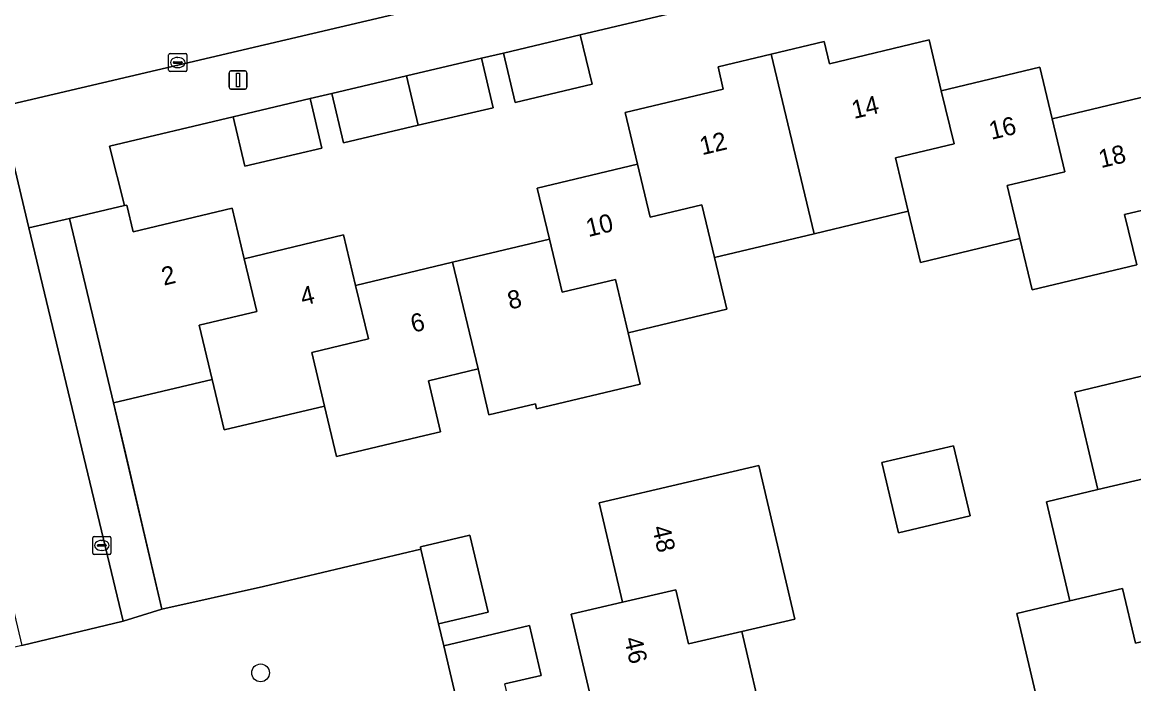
# Model space of a CAD drawing. Extents: x 158031 to 159244, y 380104 to 381214.
# Drawn here: x 158497.2 to 158558.5, y 380521.2 to 380557.7 of the extents above; entities that cross this region are included whole.
import ezdxf

# ---------------------------------------------------------------- set-up
doc = ezdxf.new("R2010")
doc.units = 0
for name, color, linetype in [('IMGEO_Boom', 7, 'Continuous'), ('IMGEO_Erf', 7, 'Continuous'), ('IMGEO_Hek', 7, 'Continuous'), ('IMGEO_Kolk', 7, 'Continuous'), ('IMGEO_Lichtmast', 7, 'Continuous'), ('IMGEO_Pand', 7, 'Continuous'), ('IMGEO_Pand_nummerreeks', 7, 'Continuous'), ('IMGEO_Rijbaan_lokaal_open', 7, 'Continuous'), ('IMGEO_Voetpad_open', 7, 'Continuous')]:
    doc.layers.add(name, color=color, linetype=linetype)

msp = doc.modelspace()

# ---------------------------------------------------------------- linework, layer by layer
at = {"layer": 'IMGEO_Boom'}
msp.add_circle((158510.339, 380521.84), 0.489, dxfattribs=at)
at = {"layer": 'IMGEO_Erf'}
for points in [[(158547.198, 380561.584), (158527.963, 380557.026), (158528.608, 380554.301), (158524.368, 380553.298), (158523.723, 380556.022), (158522.52, 380555.732), (158523.162, 380553.006), (158519.033, 380552.034), (158514.903, 380551.061), (158514.261, 380553.786), (158513.074, 380553.509), (158513.717, 380550.783), (158509.466, 380549.781), (158508.824, 380552.506), (158502.019, 380550.89), (158502.83, 380547.607), (158502.97, 380547.64), (158503.316, 380546.157), (158508.769, 380547.46), (158509.433, 380544.68), (158514.915, 380545.99), (158515.58, 380543.209), (158520.918, 380544.485), (158526.257, 380545.761), (158525.586, 380548.567), (158531.123, 380549.891), (158530.441, 380552.742), (158535.846, 380554.034), (158535.555, 380555.251), (158538.48, 380555.95), (158541.406, 380556.65), (158541.697, 380555.43), (158547.189, 380556.743), (158547.858, 380553.944), (158553.287, 380555.242), (158553.968, 380552.397), (158559.261, 380553.662)], [(158560.67, 380547.765), (158557.966, 380547.119), (158558.632, 380544.332), (158552.863, 380542.953), (158552.185, 380545.788), (158546.708, 380544.478), (158546.035, 380547.294), (158540.845, 380546.053), (158535.367, 380544.744), (158536.047, 380541.9), (158530.595, 380540.597), (158531.271, 380537.768), (158525.557, 380536.402), (158525.492, 380536.673), (158522.926, 380536.076), (158522.324, 380538.598), (158519.592, 380537.945), (158520.265, 380535.133), (158519.397, 380534.926), (158514.533, 380533.763), (158513.865, 380536.555), (158508.334, 380535.236), (158507.667, 380538.024), (158502.226, 380536.728), (158502.885, 380533.963), (158504.905, 380525.354), (158510.501, 380526.599), (158519.177, 380528.665), (158519.15, 380528.781), (158521.874, 380529.426), (158522.877, 380525.193), (158520.153, 380524.548), (158520.437, 380523.33), (158523.162, 380523.973), (158525.16, 380524.444), (158525.808, 380521.699), (158523.81, 380521.227)], [(158558.839, 380509.174), (158555.981, 380508.498), (158554.83, 380513.364), (158554.63, 380514.207), (158557.489, 380514.883), (158556.885, 380517.432), (158556.238, 380520.165), (158553.35, 380519.481), (158552.017, 380525.115), (158554.949, 380525.809), (158553.656, 380531.271), (158556.494, 380531.943), (158555.223, 380537.31), (158565.254, 380539.731)], [(158528.747, 380519.591), (158527.463, 380525.075), (158530.289, 380525.737), (158529.006, 380531.217), (158533.875, 380532.357), (158537.805, 380533.277), (158539.788, 380524.809), (158536.865, 380524.125), (158538.141, 380518.679)]]:
    msp.add_lwpolyline(points, dxfattribs=at)
msp.add_lwpolyline([(158545.508, 380529.56), (158544.591, 380533.434), (158548.531, 380534.367), (158549.448, 380530.493)], close=True, dxfattribs=at)
at = {"layer": 'IMGEO_Hek'}
for points in [[(158504.905, 380525.354), (158502.226, 380536.728)], [(158519.177, 380528.665), (158510.501, 380526.599)], [(158510.501, 380526.599), (158504.905, 380525.354)]]:
    msp.add_lwpolyline(points, dxfattribs=at)
at = {"layer": 'IMGEO_Kolk'}
for p, q in [((158505.273, 380555.069), (158505.273, 380555.921)), ((158505.348, 380555.995), (158506.2, 380555.995)), ((158505.761, 380555.775), (158505.786, 380555.775)), ((158506.274, 380555.921), (158506.274, 380555.069)), ((158505.532, 380555.489), (158505.532, 380555.501)), ((158505.97, 380555.452), (158505.572, 380555.452)), ((158505.575, 380555.538), (158505.973, 380555.538)), ((158505.784, 380555.215), (158505.759, 380555.215)), ((158506.016, 380555.501), (158506.016, 380555.489)), ((158506.2, 380554.995), (158505.348, 380554.995)), ((158501.165, 380529.367), (158502.017, 380529.367)), ((158501.09, 380528.441), (158501.09, 380529.293)), ((158501.349, 380528.861), (158501.349, 380528.873)), ((158501.787, 380528.824), (158501.389, 380528.824)), ((158501.392, 380528.91), (158501.79, 380528.91)), ((158501.578, 380529.147), (158501.603, 380529.147)), ((158501.833, 380528.873), (158501.833, 380528.861)), ((158502.091, 380529.293), (158502.091, 380528.441)), ((158502.017, 380528.367), (158501.165, 380528.367)), ((158501.601, 380528.587), (158501.576, 380528.587))]:
    msp.add_line(p, q, dxfattribs=at)
for points in [[(158505.273, 380555.069), (158505.273, 380555.921)], [(158505.348, 380555.995), (158506.2, 380555.995)], [(158506.274, 380555.921), (158506.274, 380555.069)], [(158506.2, 380554.995), (158505.348, 380554.995)], [(158501.165, 380529.367), (158502.017, 380529.367)], [(158501.09, 380528.441), (158501.09, 380529.293)], [(158502.091, 380529.293), (158502.091, 380528.441)], [(158502.017, 380528.367), (158501.165, 380528.367)]]:
    msp.add_lwpolyline(points, dxfattribs=at)
for centre, radius, start, end in [((158505.35, 380555.919), 0.0765, 91.55205, 178.44795), ((158505.35, 380555.919), 0.0765, 91.55205, 178.44795), ((158506.198, 380555.919), 0.0765, 1.55205, 88.44795), ((158506.198, 380555.919), 0.0765, 1.55205, 88.44795), ((158505.572, 380555.498), 0.0403, 85.87752, 175.75265), ((158505.569, 380555.488), 0.0366, 178.93798, 274.71019), ((158505.973, 380555.495), 0.043, 264.86636, 352.45326), ((158505.977, 380555.5), 0.0386, 1.73085, 96.63898), ((158505.35, 380555.071), 0.0765, 181.55205, 268.44795), ((158505.35, 380555.071), 0.0765, 181.55205, 268.44795), ((158506.198, 380555.071), 0.0765, 271.55205, 358.44795), ((158506.198, 380555.071), 0.0765, 271.55205, 358.44795), ((158501.167, 380529.291), 0.0765, 91.55205, 178.44795), ((158501.167, 380529.291), 0.0765, 91.55205, 178.44795), ((158502.015, 380529.291), 0.0765, 1.55205, 88.44795), ((158502.015, 380529.291), 0.0765, 1.55205, 88.44795), ((158501.389, 380528.87), 0.0403, 85.87752, 175.75265), ((158501.386, 380528.86), 0.0366, 178.93798, 274.71019), ((158501.79, 380528.867), 0.043, 264.86636, 352.45326), ((158501.794, 380528.872), 0.0386, 1.73085, 96.63898), ((158501.167, 380528.443), 0.0765, 181.55205, 268.44795), ((158501.167, 380528.443), 0.0765, 181.55205, 268.44795), ((158502.015, 380528.443), 0.0765, 271.55205, 358.44795), ((158502.015, 380528.443), 0.0765, 271.55205, 358.44795)]:
    msp.add_arc(centre, radius, start, end, dxfattribs=at)
for centre, major_axis, ratio, start_param, end_param in [((158505.76, 380555.495), (-0.387, 0.002), 0.722429, 4.712389, 7.853982), ((158505.785, 380555.495), (-0.39, 0.002), 0.717154, 1.570796, 4.712389), ((158501.577, 380528.867), (-0.387, 0.002), 0.722429, 4.712389, 7.853982), ((158501.602, 380528.867), (-0.39, 0.002), 0.717154, 1.570796, 4.712389)]:
    msp.add_ellipse(centre, major_axis=major_axis, ratio=ratio, start_param=start_param, end_param=end_param, dxfattribs=at)
at = {"layer": 'IMGEO_Lichtmast'}
for p, q in [((158508.599, 380554.135), (158508.599, 380554.935)), ((158508.599, 380554.935), (158508.599, 380554.135)), ((158508.699, 380555.035), (158509.489, 380555.035)), ((158509.489, 380555.035), (158508.699, 380555.035)), ((158509.589, 380554.935), (158509.589, 380554.135)), ((158509.589, 380554.135), (158509.589, 380554.935)), ((158509.489, 380554.035), (158508.699, 380554.035)), ((158508.699, 380554.035), (158509.489, 380554.035))]:
    msp.add_line(p, q, dxfattribs=at)
msp.add_lwpolyline([(158509.019, 380554.91), (158509.169, 380554.91), (158509.169, 380554.16), (158509.019, 380554.16), (158509.019, 380554.91)], dxfattribs=at)
for centre, start, end in [((158508.699, 380554.935), 90, 180), ((158508.699, 380554.935), 90, 180), ((158509.489, 380554.935), 0, 90), ((158509.489, 380554.935), 360, 90), ((158508.699, 380554.135), 180, 270), ((158508.699, 380554.135), 180, 270), ((158509.489, 380554.135), 270, 0), ((158509.489, 380554.135), 270, 0)]:
    msp.add_arc(centre, 0.1, start, end, dxfattribs=at)
at = {"layer": 'IMGEO_Pand'}
for points in [[(158527.963, 380557.026), (158523.723, 380556.022), (158524.368, 380553.298), (158528.608, 380554.301)], [(158538.48, 380555.95), (158540.845, 380546.053), (158546.035, 380547.294), (158545.333, 380550.233), (158548.561, 380551.005), (158547.858, 380553.944), (158547.189, 380556.743), (158541.697, 380555.43), (158541.406, 380556.65)], [(158519.033, 380552.034), (158523.162, 380553.006), (158522.52, 380555.732), (158518.391, 380554.759)], [(158538.48, 380555.95), (158535.555, 380555.251), (158535.846, 380554.034), (158530.441, 380552.742), (158531.123, 380549.891), (158531.82, 380546.977), (158534.67, 380547.658), (158535.367, 380544.744), (158540.845, 380546.053)], [(158546.035, 380547.294), (158546.708, 380544.478), (158552.185, 380545.788), (158551.486, 380548.712), (158554.668, 380549.474), (158553.968, 380552.397), (158553.287, 380555.242), (158547.858, 380553.944), (158548.561, 380551.005), (158545.333, 380550.233)], [(158519.033, 380552.034), (158518.391, 380554.759), (158514.261, 380553.786), (158514.903, 380551.061)], [(158513.074, 380553.509), (158508.824, 380552.506), (158509.466, 380549.781), (158513.717, 380550.783)], [(158560.67, 380547.765), (158559.261, 380553.662), (158553.968, 380552.397), (158554.668, 380549.474), (158551.486, 380548.712), (158552.185, 380545.788), (158552.863, 380542.953), (158558.632, 380544.332), (158557.966, 380547.119)], [(158535.367, 380544.744), (158534.67, 380547.658), (158531.82, 380546.977), (158531.123, 380549.891), (158525.586, 380548.567), (158526.257, 380545.761), (158526.958, 380542.828), (158529.894, 380543.53), (158530.595, 380540.597), (158536.047, 380541.9)], [(158510.128, 380541.771), (158509.433, 380544.68), (158508.769, 380547.46), (158503.316, 380546.157), (158502.97, 380547.64), (158502.83, 380547.607), (158499.804, 380546.9), (158502.226, 380536.728), (158507.667, 380538.024), (158506.951, 380541.016)], [(158515.58, 380543.209), (158514.915, 380545.99), (158509.433, 380544.68), (158510.128, 380541.771), (158506.951, 380541.016), (158507.667, 380538.024), (158508.334, 380535.236), (158513.865, 380536.555), (158513.159, 380539.508), (158516.286, 380540.256)], [(158529.894, 380543.53), (158526.958, 380542.828), (158526.257, 380545.761), (158520.918, 380544.485), (158522.324, 380538.598), (158522.926, 380536.076), (158525.492, 380536.673), (158525.557, 380536.402), (158531.271, 380537.768), (158530.595, 380540.597)], [(158522.324, 380538.598), (158520.918, 380544.485), (158515.58, 380543.209), (158516.286, 380540.256), (158513.159, 380539.508), (158513.865, 380536.555), (158514.533, 380533.763), (158519.397, 380534.926), (158520.265, 380535.133), (158519.592, 380537.945)], [(158556.494, 380531.943), (158559.398, 380532.631), (158560.13, 380529.536), (158563.035, 380530.223), (158565.868, 380530.893), (158564.607, 380536.222), (158566.018, 380536.563), (158565.957, 380536.819), (158565.287, 380539.592), (158565.254, 380539.731), (158555.223, 380537.31)], [(158544.591, 380533.434), (158545.508, 380529.56), (158549.448, 380530.493), (158548.531, 380534.367)], [(158530.289, 380525.737), (158533.227, 380526.425), (158533.926, 380523.437), (158536.865, 380524.125), (158539.788, 380524.809), (158537.805, 380533.277), (158533.875, 380532.357), (158529.006, 380531.217)], [(158556.494, 380531.943), (158553.656, 380531.271), (158554.949, 380525.809), (158557.849, 380526.495), (158558.565, 380523.468), (158561.465, 380524.154), (158564.312, 380524.828), (158563.035, 380530.223), (158560.13, 380529.536), (158559.398, 380532.631)], [(158520.153, 380524.548), (158522.877, 380525.193), (158521.874, 380529.426), (158519.15, 380528.781), (158519.177, 380528.665)], [(158530.289, 380525.737), (158527.463, 380525.075), (158528.747, 380519.591), (158531.696, 380520.282), (158532.387, 380517.331), (158535.336, 380518.022), (158538.141, 380518.679), (158536.865, 380524.125), (158533.926, 380523.437), (158533.227, 380526.425)], [(158561.465, 380524.154), (158558.565, 380523.468), (158557.849, 380526.495), (158554.949, 380525.809), (158552.017, 380525.115), (158553.35, 380519.481), (158556.238, 380520.165), (158556.885, 380517.432), (158562.725, 380518.83)], [(158523.162, 380523.973), (158520.437, 380523.33), (158521.435, 380519.099), (158524.16, 380519.742), (158523.81, 380521.227), (158525.808, 380521.699), (158525.16, 380524.444)]]:
    msp.add_lwpolyline(points, close=True, dxfattribs=at)
at = {"layer": 'IMGEO_Rijbaan_lokaal_open'}
msp.add_lwpolyline([(158526.302, 380560.192), (158526.235, 380560.474), (158521.226, 380581.904), (158520.034, 380587.025), (158515.264, 380585.911), (158516.468, 380580.791), (158512.967, 380579.951), (158485.614, 380573.45), (158485.323, 380573.372), (158497.176, 380523.356), (158502.758, 380524.694), (158497.56, 380546.379), (158495.961, 380553.049)], close=True, dxfattribs=at)
at = {"layer": 'IMGEO_Voetpad_open'}
for points in [[(158526.302, 380560.192), (158495.961, 380553.049), (158497.56, 380546.379), (158499.804, 380546.9), (158502.83, 380547.607), (158502.019, 380550.89), (158508.824, 380552.506), (158513.074, 380553.509), (158514.261, 380553.786), (158518.391, 380554.759), (158522.52, 380555.732), (158523.723, 380556.022), (158527.963, 380557.026), (158547.198, 380561.584)], [(158528.006, 380489.66), (158530.987, 380490.837), (158530.009, 380495.078), (158529.725, 380496.291), (158526.974, 380495.636), (158525.995, 380499.864), (158524.787, 380505.072), (158522.685, 380513.928), (158521.435, 380519.099), (158520.437, 380523.33), (158520.153, 380524.548), (158519.177, 380528.665), (158510.501, 380526.599), (158504.905, 380525.354), (158502.758, 380524.694), (158497.176, 380523.356), (158493.811, 380522.549), (158494.422, 380520.018), (158491.676, 380519.36), (158484.368, 380517.635), (158484.381, 380517.581), (158478.3, 380516.138), (158453.311, 380510.219)]]:
    msp.add_lwpolyline(points, dxfattribs=at)
msp.add_lwpolyline([(158502.226, 380536.728), (158499.804, 380546.9), (158497.56, 380546.379), (158502.758, 380524.694), (158504.905, 380525.354), (158502.885, 380533.963)], close=True, dxfattribs=at)

# ---------------------------------------------------------------- texts
at = {"layer": 'IMGEO_Pand_nummerreeks'}
for s, rotation, p in [('14', 13.43581, (158543.049, 380552.382)), ('16', 13.44623, (158550.621, 380551.232)), ('12', 13.43581, (158534.673, 380550.381)), ('18', 13.44127, (158556.665, 380549.67)), ('10', 13.44798, (158528.406, 380545.87)), ('2', 13.44732, (158505.009, 380543.188)), ('4', 13.44159, (158512.668, 380542.08)), ('8', 13.44159, (158524.086, 380541.869)), ('6', 13.44376, (158518.744, 380540.592)), ('48', 283.17698, (158531.913, 380529.853)), ('46', 283.17761, (158530.371, 380523.712))]:
    msp.add_text(s, height=1, rotation=rotation, dxfattribs=at).set_placement(p)

doc.saveas('drawing.dxf')
